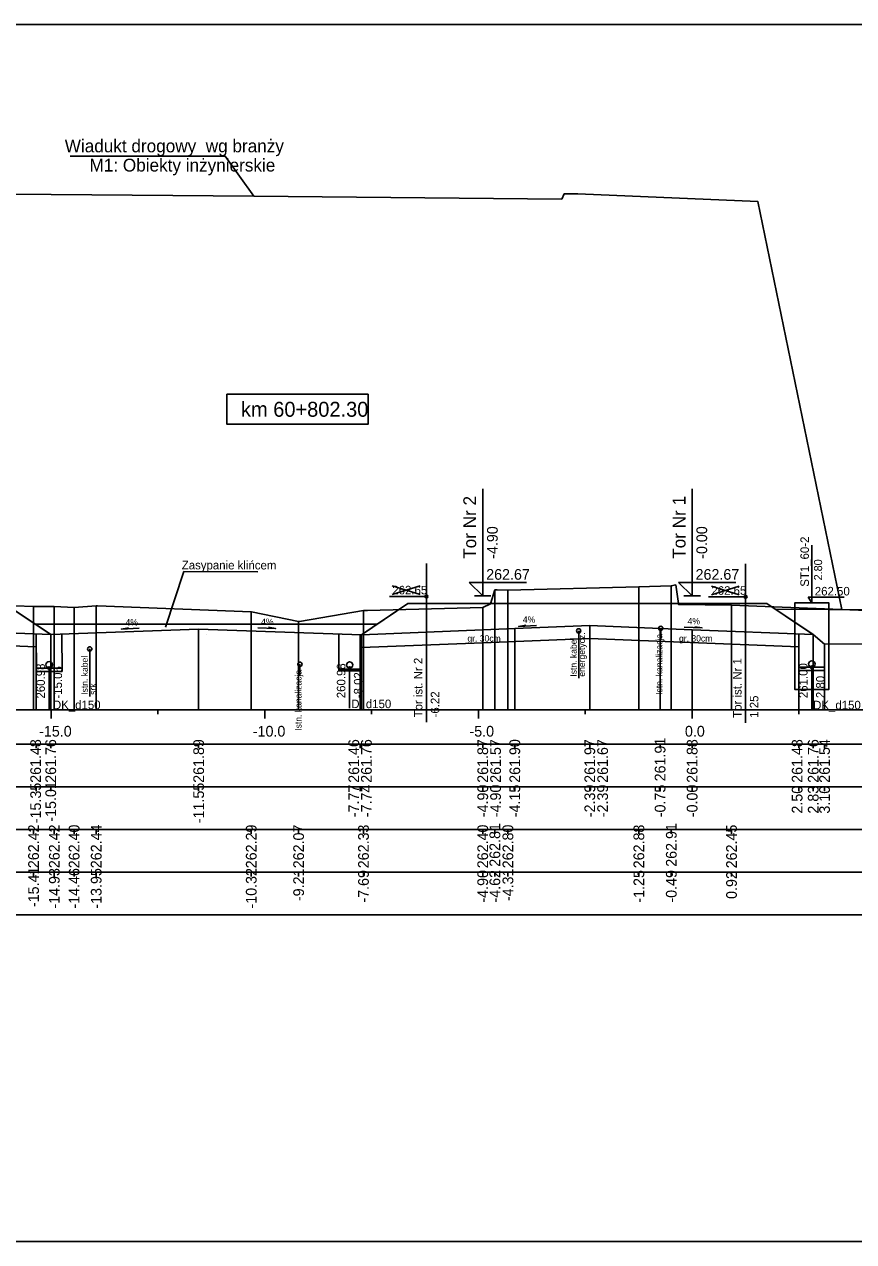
# Model space of a CAD drawing. Extents: x 6516023 to 6560129, y 5513077 to 5529206.
# Drawn here: x 6518605.29 to 6518624.69, y 5514484.66 to 5514513.16 of the extents above; entities that cross this region are included whole.
import ezdxf

# ---------------------------------------------------------------- set-up
doc = ezdxf.new("R2010")
doc.units = 0
for name, color, linetype in [('IR_default', 7, 'Continuous'), ('TOR_PRZEK_P-inne branze', 7, 'Continuous'), ('TOR_PRZEK_P-kable', 7, 'Continuous'), ('TOR_PRZEK_P-komponent', 7, 'Continuous'), ('TOR_PRZEK_P-odwodnienie', 7, 'Continuous'), ('TOR_PRZEK_P-opisy', 7, 'Continuous'), ('TOR_PRZEK_P-tabelka istniejace', 7, 'Continuous'), ('TOR_PRZEK_P-tabelka projektowane', 7, 'Continuous'), ('TOR_PRZEK_P-teren istniejacy', 7, 'Continuous'), ('TOR_PRZEK_P-tory istniejace', 7, 'Continuous'), ('TOR_PRZEK_P-tory projektowane', 7, 'Continuous'), ('TOR_PRZEK_P-uklad odniesienia', 7, 'Continuous'), ('TOR_PRZEK_P-warstwa ochronna I', 7, 'Continuous'), ('TOR_PRZEK_P-warstwa ochronna II', 7, 'Continuous'), ('TOR_RAMKI-ramka+tabelka 1', 7, 'Continuous')]:
    doc.layers.add(name, color=color, linetype=linetype)

msp = doc.modelspace()

# ---------------------------------------------------------------- linework, layer by layer
at = {"layer": 'IR_default'}
msp.add_lwpolyline([(6518594.264, 5514499.582), (6518595.353, 5514498.855), (6518595.713, 5514498.87), (6518595.963, 5514499.036), (6518596.798, 5514499.593), (6518597.603, 5514499.593), (6518600.298, 5514499.593), (6518601.318, 5514499.593), (6518602.123, 5514499.593), (6518604.818, 5514499.593), (6518605.068, 5514499.426), (6518605.903, 5514498.869), (6518609.365, 5514498.997), (6518613.173, 5514498.866), (6518613.423, 5514499.033), (6518614.263, 5514499.593), (6518615.068, 5514499.593), (6518617.763, 5514499.593), (6518618.085, 5514499.593), (6518619.163, 5514499.593), (6518621.858, 5514499.593), (6518622.663, 5514499.593), (6518623.497, 5514499.037), (6518623.746, 5514498.87)], dxfattribs=at)
at = {"layer": 'TOR_PRZEK_P-inne branze'}
for p, q in [((6518609.982, 5514510.071), (6518606.357, 5514510.071)), ((6518610.658, 5514509.137), (6518609.982, 5514510.071))]:
    msp.add_line(p, q, dxfattribs=at)
msp.add_lwpolyline([(6518598.818, 5514499.564), (6518600.293, 5514509.118), (6518603.686, 5514509.309), (6518603.959, 5514509.31), (6518604.007, 5514509.191), (6518610.658, 5514509.137), (6518617.86, 5514509.066), (6518617.917, 5514509.186), (6518618.239, 5514509.186), (6518622.453, 5514509.007), (6518624.418, 5514499.456)], dxfattribs=at)
at = {"layer": 'TOR_PRZEK_P-kable'}
for p, q in [((6518618.258, 5514498.957), (6518618.258, 5514497.848)), ((6518620.178, 5514499.015), (6518620.178, 5514498.745)), ((6518606.816, 5514498.533), (6518606.816, 5514497.423)), ((6518611.734, 5514498.174), (6518611.734, 5514497.904))]:
    msp.add_line(p, q, dxfattribs=at)
for centre in [(6518618.258, 5514498.957), (6518620.178, 5514499.015), (6518606.816, 5514498.533), (6518611.734, 5514498.174)]:
    msp.add_circle(centre, 0.05, dxfattribs=at)
at = {"layer": 'TOR_PRZEK_P-komponent'}
for p, q in [((6518622.855, 5514499.465), (6518626.776, 5514499.434)), ((6518613.541, 5514499.111), (6518605.541, 5514499.111))]:
    msp.add_line(p, q, dxfattribs=at)
for points in [[(6518623.746, 5514498.87), (6518620.913, 5514498.984), (6518620.163, 5514499.014), (6518618.518, 5514499.08), (6518616.763, 5514499.009), (6518616.013, 5514498.979), (6518613.173, 5514498.866), (6518609.365, 5514498.997), (6518605.903, 5514498.869), (6518603.068, 5514498.983), (6518602.318, 5514499.013), (6518600.806, 5514499.073), (6518599.298, 5514499.013), (6518598.548, 5514498.983), (6518595.713, 5514498.87), (6518596.798, 5514499.593), (6518600.298, 5514499.593), (6518601.318, 5514499.593), (6518604.818, 5514499.593), (6518605.903, 5514498.869)], [(6518613.173, 5514498.866), (6518614.263, 5514499.593), (6518617.763, 5514499.593), (6518619.163, 5514499.593), (6518622.663, 5514499.593), (6518623.746, 5514498.87)], [(6518609.537, 5514498.868), (6518609.538, 5514498.868)]]:
    msp.add_lwpolyline(points, dxfattribs=at)
at = {"layer": 'TOR_PRZEK_P-odwodnienie'}
for p, q in [((6518623.713, 5514499.61), (6518623.713, 5514500.96)), ((6518623.713, 5514499.61), (6518623.63, 5514499.748)), ((6518623.63, 5514499.748), (6518624.47, 5514499.748)), ((6518605.567, 5514498.005), (6518605.564, 5514498.883)), ((6518606.167, 5514498.007), (6518606.164, 5514498.869)), ((6518623.413, 5514498.025), (6518623.411, 5514498.884)), ((6518624.013, 5514498.027), (6518624.011, 5514498.644)), ((6518606.167, 5514498.086), (6518605.567, 5514498.086)), ((6518612.898, 5514498.083), (6518612.898, 5514497.148)), ((6518624.013, 5514498.106), (6518623.413, 5514498.106)), ((6518623.713, 5514498.106), (6518623.713, 5514497.111)), ((6518606.167, 5514498.006), (6518605.567, 5514498.006)), ((6518624.013, 5514498.026), (6518623.413, 5514498.026))]:
    msp.add_line(p, q, dxfattribs=at)
for points in [[(6518623.313, 5514498.085), (6518623.313, 5514499.61), (6518624.113, 5514499.61), (6518624.113, 5514497.586), (6518623.313, 5514497.586), (6518623.313, 5514498.085)], [(6518612.648, 5514498.866), (6518612.648, 5514498.023), (6518613.148, 5514498.023), (6518613.148, 5514498.866)], [(6518605.867, 5514498.086), (6518605.867, 5514497.11), (6518606.864, 5514497.11)], [(6518612.648, 5514498.063), (6518613.148, 5514498.063)]]:
    msp.add_lwpolyline(points, dxfattribs=at)
for centre, radius in [((6518605.867, 5514498.161), 0.075), ((6518605.867, 5514498.086), 0.03), ((6518612.898, 5514498.158), 0.075), ((6518612.898, 5514498.083), 0.03), ((6518623.713, 5514498.181), 0.075), ((6518623.713, 5514498.106), 0.03)]:
    msp.add_circle(centre, radius, dxfattribs=at)
at = {"layer": 'TOR_PRZEK_P-opisy'}
msp.add_line((6518608.592, 5514499.042), (6518609.02, 5514500.347), dxfattribs=at)
for points in [[(6518610.752, 5514500.336), (6518609.02, 5514500.347)], [(6518607.976, 5514499.016), (6518607.558, 5514498.997), (6518607.726, 5514499.025)], [(6518610.748, 5514499.029), (6518611.166, 5514499.01), (6518610.998, 5514499.039)], [(6518617.274, 5514499.08), (6518616.856, 5514499.061), (6518617.024, 5514499.089)], [(6518620.726, 5514499.043), (6518621.144, 5514499.024), (6518620.976, 5514499.053)]]:
    msp.add_lwpolyline(points, dxfattribs=at)
at = {"layer": 'TOR_PRZEK_P-tabelka istniejace'}
for p, q in [((6518605.501, 5514494.206), (6518605.501, 5514494.306)), ((6518605.987, 5514494.206), (6518605.987, 5514494.306)), ((6518606.451, 5514494.206), (6518606.451, 5514494.306)), ((6518606.967, 5514494.206), (6518606.967, 5514494.306)), ((6518610.595, 5514494.206), (6518610.595, 5514494.306)), ((6518611.704, 5514494.206), (6518611.704, 5514494.306)), ((6518613.222, 5514494.206), (6518613.222, 5514494.306)), ((6518616.012, 5514494.206), (6518616.012, 5514494.306)), ((6518616.296, 5514494.206), (6518616.296, 5514494.306)), ((6518616.601, 5514494.206), (6518616.601, 5514494.306)), ((6518619.666, 5514494.206), (6518619.666, 5514494.306)), ((6518620.425, 5514494.206), (6518620.425, 5514494.306)), ((6518621.834, 5514494.206), (6518621.834, 5514494.306)), ((6518544.663, 5514493.306), (6518688.463, 5514493.306)), ((6518605.501, 5514493.206), (6518605.501, 5514493.306)), ((6518605.987, 5514493.206), (6518605.987, 5514493.306)), ((6518606.451, 5514493.206), (6518606.451, 5514493.306)), ((6518606.967, 5514493.206), (6518606.967, 5514493.306)), ((6518610.595, 5514493.206), (6518610.595, 5514493.306)), ((6518611.704, 5514493.206), (6518611.704, 5514493.306)), ((6518613.222, 5514493.206), (6518613.222, 5514493.306)), ((6518616.012, 5514493.206), (6518616.012, 5514493.306)), ((6518616.296, 5514493.206), (6518616.296, 5514493.306)), ((6518616.601, 5514493.206), (6518616.601, 5514493.306)), ((6518619.666, 5514493.206), (6518619.666, 5514493.306)), ((6518620.425, 5514493.206), (6518620.425, 5514493.306)), ((6518621.834, 5514493.206), (6518621.834, 5514493.306))]:
    msp.add_line(p, q, dxfattribs=at)
for points in [[(6518616.296, 5514499.913), (6518616.296, 5514497.306), (6518616.296, 5514497.176), (6518616.296, 5514497.106)], [(6518616.601, 5514499.909), (6518616.601, 5514497.306), (6518616.601, 5514497.176), (6518616.601, 5514497.106)], [(6518619.666, 5514499.988), (6518619.666, 5514497.306), (6518619.666, 5514497.176), (6518619.666, 5514497.106)], [(6518620.425, 5514500.013), (6518620.425, 5514497.306), (6518620.425, 5514497.176), (6518620.425, 5514497.106)], [(6518605.501, 5514499.53), (6518605.501, 5514497.306), (6518605.501, 5514497.176), (6518605.501, 5514497.106)], [(6518605.987, 5514499.525), (6518605.987, 5514497.306), (6518605.987, 5514497.176), (6518605.987, 5514497.106)], [(6518606.451, 5514499.504), (6518606.451, 5514497.306), (6518606.451, 5514497.176), (6518606.451, 5514497.106)], [(6518606.967, 5514499.542), (6518606.967, 5514497.306), (6518606.967, 5514497.176), (6518606.967, 5514497.106)], [(6518616.012, 5514499.507), (6518616.012, 5514497.306), (6518616.012, 5514497.176), (6518616.012, 5514497.106)], [(6518621.834, 5514499.56), (6518621.834, 5514497.306), (6518621.834, 5514497.176), (6518621.834, 5514497.106)], [(6518610.595, 5514499.399), (6518610.595, 5514497.306), (6518610.595, 5514497.176), (6518610.595, 5514497.106)], [(6518613.222, 5514499.431), (6518613.222, 5514497.306), (6518613.222, 5514497.176), (6518613.222, 5514497.106)], [(6518611.704, 5514499.172), (6518611.704, 5514497.306), (6518611.704, 5514497.176), (6518611.704, 5514497.106)]]:
    msp.add_lwpolyline(points, dxfattribs=at)
msp.add_lwpolyline([(6518544.663, 5514494.306), (6518544.663, 5514492.306), (6518688.463, 5514492.306), (6518688.463, 5514494.306)], close=True, dxfattribs=at)
at = {"layer": 'TOR_PRZEK_P-tabelka projektowane'}
for p, q in [((6518605.566, 5514496.206), (6518605.566, 5514496.306)), ((6518605.903, 5514496.206), (6518605.903, 5514496.306)), ((6518609.365, 5514496.206), (6518609.365, 5514496.306)), ((6518613.148, 5514496.206), (6518613.148, 5514496.306)), ((6518613.173, 5514496.206), (6518613.173, 5514496.306)), ((6518616.013, 5514496.206), (6518616.013, 5514496.306)), ((6518616.013, 5514496.206), (6518616.013, 5514496.306)), ((6518616.763, 5514496.206), (6518616.763, 5514496.306)), ((6518618.518, 5514496.206), (6518618.518, 5514496.306)), ((6518618.518, 5514496.206), (6518618.518, 5514496.306)), ((6518620.163, 5514496.206), (6518620.163, 5514496.306)), ((6518620.913, 5514496.206), (6518620.913, 5514496.306)), ((6518623.412, 5514496.206), (6518623.412, 5514496.306)), ((6518623.746, 5514496.206), (6518623.746, 5514496.306)), ((6518624.011, 5514496.206), (6518624.011, 5514496.306)), ((6518544.663, 5514495.306), (6518688.463, 5514495.306)), ((6518605.566, 5514495.206), (6518605.566, 5514495.306)), ((6518605.903, 5514495.206), (6518605.903, 5514495.306)), ((6518609.365, 5514495.206), (6518609.365, 5514495.306)), ((6518613.148, 5514495.206), (6518613.148, 5514495.306)), ((6518613.173, 5514495.206), (6518613.173, 5514495.306)), ((6518616.013, 5514495.206), (6518616.013, 5514495.306)), ((6518616.013, 5514495.206), (6518616.013, 5514495.306)), ((6518616.763, 5514495.206), (6518616.763, 5514495.306)), ((6518618.518, 5514495.206), (6518618.518, 5514495.306)), ((6518618.518, 5514495.206), (6518618.518, 5514495.306)), ((6518620.163, 5514495.206), (6518620.163, 5514495.306)), ((6518620.913, 5514495.206), (6518620.913, 5514495.306)), ((6518623.412, 5514495.206), (6518623.412, 5514495.306)), ((6518623.746, 5514495.206), (6518623.746, 5514495.306)), ((6518624.011, 5514495.206), (6518624.011, 5514495.306))]:
    msp.add_line(p, q, dxfattribs=at)
for points in [[(6518609.365, 5514498.997), (6518609.365, 5514497.306), (6518609.365, 5514497.176), (6518609.365, 5514497.106)], [(6518616.013, 5514498.979), (6518616.013, 5514497.306), (6518616.013, 5514497.176), (6518616.013, 5514497.106)], [(6518616.763, 5514499.009), (6518616.763, 5514497.306), (6518616.763, 5514497.176), (6518616.763, 5514497.106)], [(6518618.518, 5514499.08), (6518618.518, 5514497.306), (6518618.518, 5514497.176), (6518618.518, 5514497.106)], [(6518620.163, 5514499.014), (6518620.163, 5514497.306), (6518620.163, 5514497.176), (6518620.163, 5514497.106)], [(6518620.913, 5514498.984), (6518620.913, 5514497.306), (6518620.913, 5514497.176), (6518620.913, 5514497.106)], [(6518605.903, 5514498.869), (6518605.903, 5514497.306), (6518605.903, 5514497.176), (6518605.903, 5514497.106)], [(6518613.173, 5514498.866), (6518613.173, 5514497.306), (6518613.173, 5514497.176), (6518613.173, 5514497.106)], [(6518616.013, 5514498.679), (6518616.013, 5514497.306), (6518616.013, 5514497.176), (6518616.013, 5514497.106)], [(6518618.518, 5514498.78), (6518618.518, 5514497.306), (6518618.518, 5514497.176), (6518618.518, 5514497.106)], [(6518623.746, 5514498.87), (6518623.746, 5514497.306), (6518623.746, 5514497.176), (6518623.746, 5514497.106)], [(6518624.011, 5514498.644), (6518624.011, 5514497.306), (6518624.011, 5514497.176), (6518624.011, 5514497.106)], [(6518605.566, 5514498.583), (6518605.566, 5514497.306), (6518605.566, 5514497.176), (6518605.566, 5514497.106)], [(6518613.148, 5514498.566), (6518613.148, 5514497.306), (6518613.148, 5514497.176), (6518613.148, 5514497.106)], [(6518623.412, 5514498.584), (6518623.412, 5514497.306), (6518623.412, 5514497.176), (6518623.412, 5514497.106)]]:
    msp.add_lwpolyline(points, dxfattribs=at)
msp.add_lwpolyline([(6518544.663, 5514496.306), (6518544.663, 5514494.306), (6518688.463, 5514494.306), (6518688.463, 5514496.306)], close=True, dxfattribs=at)
at = {"layer": 'TOR_PRZEK_P-teren istniejacy'}
msp.add_lwpolyline([(6518605.071, 5514499.541), (6518605.501, 5514499.53), (6518605.987, 5514499.525), (6518606.451, 5514499.504), (6518606.967, 5514499.542), (6518606.969, 5514499.542), (6518606.97, 5514499.542), (6518606.978, 5514499.543), (6518606.989, 5514499.544), (6518606.999, 5514499.544), (6518607.001, 5514499.544), (6518610.595, 5514499.399), (6518610.603, 5514499.399), (6518611.704, 5514499.172), (6518611.724, 5514499.172), (6518613.222, 5514499.431), (6518613.235, 5514499.431), (6518613.313, 5514499.43), (6518616.012, 5514499.507), (6518616.194, 5514499.589), (6518616.296, 5514499.913), (6518616.303, 5514499.92), (6518616.347, 5514499.916), (6518616.601, 5514499.909), (6518619.666, 5514499.988), (6518620.425, 5514500.013), (6518620.528, 5514500.031), (6518620.594, 5514499.595), (6518620.595, 5514499.57), (6518620.595, 5514499.571), (6518621.834, 5514499.56), (6518625.597, 5514499.408)], dxfattribs=at)
at = {"layer": 'TOR_PRZEK_P-tory istniejace'}
for p, q in [((6518614.695, 5514500.536), (6518614.695, 5514496.815)), ((6518622.163, 5514500.527), (6518622.163, 5514496.806)), ((6518613.896, 5514499.808), (6518614.548, 5514500.01)), ((6518613.896, 5514500.01), (6518614.548, 5514499.808)), ((6518621.363, 5514499.798), (6518622.015, 5514500.001)), ((6518621.363, 5514500.001), (6518622.015, 5514499.798)), ((6518614.696, 5514499.76), (6518613.83, 5514499.76)), ((6518622.163, 5514499.751), (6518621.297, 5514499.751))]:
    msp.add_line(p, q, dxfattribs=at)
for centre in [(6518614.696, 5514499.76), (6518622.163, 5514499.751)]:
    msp.add_circle(centre, 0.035, dxfattribs=at)
at = {"layer": 'TOR_PRZEK_P-tory projektowane'}
for p, q in [((6518616.013, 5514500.65), (6518616.013, 5514502.282)), ((6518620.913, 5514500.65), (6518620.913, 5514502.282)), ((6518616.013, 5514500.65), (6518616.013, 5514499.773)), ((6518620.913, 5514500.65), (6518620.913, 5514499.773)), ((6518616.013, 5514499.773), (6518615.694, 5514500.092)), ((6518615.694, 5514500.092), (6518617.038, 5514500.092)), ((6518620.913, 5514499.773), (6518620.594, 5514500.092)), ((6518620.594, 5514500.092), (6518621.938, 5514500.092)), ((6518615.821, 5514499.773), (6518616.205, 5514499.773)), ((6518620.721, 5514499.773), (6518621.105, 5514499.773))]:
    msp.add_line(p, q, dxfattribs=at)
at = {"layer": 'TOR_PRZEK_P-uklad odniesienia'}
for p, q in [((6518548.463, 5514497.106), (6518688.463, 5514497.106)), ((6518605.913, 5514496.906), (6518605.913, 5514497.106)), ((6518608.413, 5514497.006), (6518608.413, 5514497.106)), ((6518610.913, 5514496.906), (6518610.913, 5514497.106)), ((6518613.413, 5514497.006), (6518613.413, 5514497.106)), ((6518615.913, 5514496.906), (6518615.913, 5514497.106)), ((6518618.413, 5514497.006), (6518618.413, 5514497.106)), ((6518620.913, 5514496.906), (6518620.913, 5514497.106)), ((6518623.413, 5514497.006), (6518623.413, 5514497.106))]:
    msp.add_line(p, q, dxfattribs=at)
msp.add_lwpolyline([(6518613.328, 5514504.494), (6518610.028, 5514504.494), (6518610.028, 5514503.794), (6518613.328, 5514503.794)], close=True, dxfattribs=at)
at = {"layer": 'TOR_PRZEK_P-warstwa ochronna I'}
for points in [[(6518595.954, 5514498.579), (6518598.548, 5514498.683), (6518600.806, 5514498.773), (6518603.068, 5514498.683), (6518605.566, 5514498.583)], [(6518613.148, 5514498.566), (6518613.173, 5514498.566), (6518616.013, 5514498.679), (6518618.518, 5514498.78), (6518623.412, 5514498.584)]]:
    msp.add_lwpolyline(points, dxfattribs=at)
at = {"layer": 'TOR_PRZEK_P-warstwa ochronna II'}
msp.add_lwpolyline([(6518594.264, 5514499.582), (6518595.353, 5514498.855), (6518598.548, 5514498.983), (6518599.298, 5514499.013), (6518600.806, 5514499.073), (6518602.318, 5514499.013), (6518603.068, 5514498.983), (6518605.903, 5514498.869), (6518609.365, 5514498.997), (6518613.173, 5514498.866), (6518616.013, 5514498.979), (6518616.763, 5514499.009), (6518618.518, 5514499.08), (6518620.163, 5514499.014), (6518620.913, 5514498.984), (6518623.746, 5514498.87), (6518624.011, 5514498.644), (6518625.067, 5514498.654)], dxfattribs=at)
at = {"layer": 'TOR_RAMKI-ramka+tabelka 1'}
msp.add_lwpolyline([(6518542.013, 5514513.156), (6518789.513, 5514513.156), (6518789.513, 5514484.656), (6518542.013, 5514484.656)], close=True, dxfattribs=at)

# ---------------------------------------------------------------- texts
at = {"layer": 'TOR_PRZEK_P-inne branze'}
for s, p in [('Wiadukt drogowy  wg branży ', (6518606.231, 5514510.16)), ('M1: Obiekty inżynierskie', (6518606.811, 5514509.71))]:
    msp.add_text(s, height=0.3, dxfattribs=at).set_placement(p)
at = {"layer": 'TOR_PRZEK_P-kable'}
for s, height, p in [('Istn. kabel', 0.14999, (6518618.212, 5514497.884)), ('energetycz.', 0.14999, (6518618.406, 5514497.884)), ('Istn. kanalizacja', 0.14999, (6518620.216, 5514497.458)), ('Istn. kabel', 0.14999, (6518606.771, 5514497.459)), ('Istn. kanalizacja', 0.14999, (6518611.772, 5514496.617)), ('srk', 0.15, (6518606.965, 5514497.459))]:
    msp.add_text(s, height=height, rotation=90.0511, dxfattribs=at).set_placement(p)
at = {"layer": 'TOR_PRZEK_P-odwodnienie'}
for s, height, rotation, p in [('ST1_60-2', 0.2, 90, (6518623.646, 5514499.989)), ('2.80', 0.19, 90, (6518623.955, 5514500.137)), ('260.98', 0.2, 90, (6518605.767, 5514497.372)), ('-15.05', 0.2, 90, (6518606.167, 5514497.372)), ('260.98', 0.2, 90, (6518612.798, 5514497.379)), ('261.00', 0.2, 90, (6518623.613, 5514497.382)), ('-8.02', 0.2, 90, (6518613.198, 5514497.379)), ('2.80', 0.2, 90, (6518624.013, 5514497.382)), ('DK_d150', 0.2, 360, (6518605.955, 5514497.124)), ('D_d150', 0.2, 360, (6518612.936, 5514497.147)), ('DK_d150', 0.2, 360, (6518623.744, 5514497.119))]:
    msp.add_text(s, height=height, rotation=rotation, dxfattribs=at).set_placement(p)
msp.add_text('262.50', height=0.2, dxfattribs=at).set_placement((6518623.783, 5514499.785))
at = {"layer": 'TOR_PRZEK_P-opisy'}
for s, height, rotation, p in [('Zasypanie klińcem', 0.2, 359.9489, (6518608.969, 5514500.396)), ('4%', 0.15, 0.1515, (6518607.653, 5514499.081)), ('4%', 0.15, 359.8485, (6518610.827, 5514499.095)), ('4%', 0.15, 0.1515, (6518616.951, 5514499.145)), ('4%', 0.15, 359.8485, (6518620.805, 5514499.109))]:
    msp.add_text(s, height=height, rotation=rotation, dxfattribs=at).set_placement(p)
at = {"layer": 'TOR_PRZEK_P-tabelka istniejace'}
for s, p in [('262.42', (6518605.626, 5514493.4)), ('262.42', (6518606.112, 5514493.4)), ('262.40', (6518606.576, 5514493.398)), ('262.44', (6518607.092, 5514493.399)), ('262.29', (6518610.72, 5514493.398)), ('262.07', (6518611.829, 5514493.398)), ('262.33', (6518613.347, 5514493.398)), ('262.40', (6518616.137, 5514493.398)), ('262.81', (6518616.421, 5514493.433)), ('262.80', (6518616.726, 5514493.398)), ('262.88', (6518619.791, 5514493.398)), ('262.91', (6518620.55, 5514493.433)), ('262.45', (6518621.959, 5514493.397)), ('-15.41', (6518605.626, 5514492.489)), ('-14.93', (6518606.112, 5514492.454)), ('-14.46', (6518606.576, 5514492.454)), ('-13.95', (6518607.092, 5514492.453)), ('-10.32', (6518610.72, 5514492.456)), ('-9.21', (6518611.829, 5514492.629)), ('-7.69', (6518613.347, 5514492.594)), ('-4.90', (6518616.137, 5514492.594)), ('-4.62', (6518616.421, 5514492.596)), ('-4.31', (6518616.726, 5514492.629)), ('-1.25', (6518619.791, 5514492.593)), ('-0.49', (6518620.55, 5514492.594)), ('0.92', (6518621.959, 5514492.68))]:
    msp.add_text(s, height=0.25, rotation=90, dxfattribs=at).set_placement(p)
at = {"layer": 'TOR_PRZEK_P-tabelka projektowane'}
for s, p in [('261.48', (6518605.675, 5514495.398)), ('261.76', (6518606.028, 5514495.398)), ('261.89', (6518609.49, 5514495.398)), ('261.46', (6518613.12, 5514495.398)), ('261.76', (6518613.415, 5514495.398)), ('261.87', (6518616.138, 5514495.398)), ('261.57', (6518616.438, 5514495.398)), ('261.90', (6518616.888, 5514495.398)), ('261.97', (6518618.643, 5514495.398)), ('261.67', (6518618.943, 5514495.398)), ('261.91', (6518620.288, 5514495.433)), ('261.88', (6518621.038, 5514495.398)), ('261.48', (6518623.495, 5514495.398)), ('261.76', (6518623.871, 5514495.398)), ('261.54', (6518624.136, 5514495.399)), ('-15.35', (6518605.675, 5514494.453)), ('-15.01', (6518606.028, 5514494.489)), ('-11.55', (6518609.49, 5514494.453)), ('-7.77', (6518613.12, 5514494.594)), ('-7.74', (6518613.415, 5514494.595)), ('-4.90', (6518616.138, 5514494.594)), ('-4.90', (6518616.438, 5514494.594)), ('-4.15', (6518616.888, 5514494.593)), ('-2.39', (6518618.643, 5514494.594)), ('-2.39', (6518618.943, 5514494.594)), ('-0.75', (6518620.288, 5514494.593)), ('-0.00', (6518621.038, 5514494.594)), ('2.50', (6518623.495, 5514494.678)), ('2.83', (6518623.871, 5514494.678)), ('3.10', (6518624.136, 5514494.678))]:
    msp.add_text(s, height=0.25, rotation=90, dxfattribs=at).set_placement(p)
at = {"layer": 'TOR_PRZEK_P-tory istniejace'}
for p in [(6518613.896, 5514499.81), (6518621.363, 5514499.801)]:
    msp.add_text('262.65', height=0.2, dxfattribs=at).set_placement(p)
for s, rotation, p in [('Tor ist. Nr 2', 90.0511, (6518614.602, 5514496.93)), ('Tor ist. Nr 1', 90.0511, (6518622.069, 5514496.921)), ('-6.22', 90, (6518614.996, 5514496.93)), ('1.25', 90, (6518622.463, 5514496.921))]:
    msp.add_text(s, height=0.2, rotation=rotation, dxfattribs=at).set_placement(p)
at = {"layer": 'TOR_PRZEK_P-tory projektowane'}
for s, height, p in [('Tor Nr 2', 0.3, (6518615.858, 5514500.644)), ('Tor Nr 1', 0.3, (6518620.758, 5514500.644)), ('-4.90', 0.25, (6518616.363, 5514500.643)), ('-0.00', 0.25, (6518621.263, 5514500.643))]:
    msp.add_text(s, height=height, rotation=90, dxfattribs=at).set_placement(p)
for p in [(6518616.093, 5514500.153), (6518620.993, 5514500.153)]:
    msp.add_text('262.67', height=0.25, dxfattribs=at).set_placement(p)
at = {"layer": 'TOR_PRZEK_P-uklad odniesienia'}
for s, height, p in [('km 60+802.30', 0.35, (6518610.356, 5514503.969)), ('-15.0', 0.25, (6518605.632, 5514496.481)), ('-10.0', 0.25, (6518610.632, 5514496.481)), ('-5.0', 0.25, (6518615.702, 5514496.481)), ('0.0', 0.25, (6518620.744, 5514496.481))]:
    msp.add_text(s, height=height, dxfattribs=at).set_placement(p)
at = {"layer": 'TOR_PRZEK_P-warstwa ochronna I'}
for p in [(6518615.654, 5514498.706), (6518620.606, 5514498.706)]:
    msp.add_text('gr. 30cm', height=0.15, dxfattribs=at).set_placement(p)

doc.saveas('drawing.dxf')
